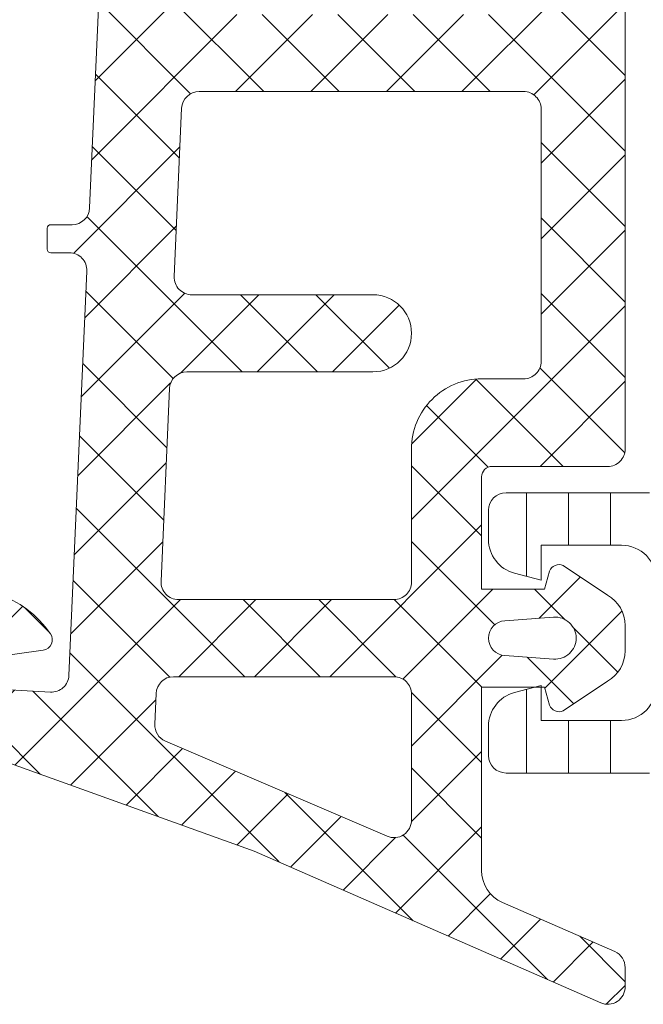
# Model space of a CAD drawing. Header units: millimetres. Extents: x 144573 to 336993, y 74252 to 247042.
# Tile 371 of 656: x 204577 to 204595, y 174638 to 174666. Entities that reach past the tile are written whole.
import ezdxf

# ---------------------------------------------------------------- set-up
doc = ezdxf.new("R2010")
doc.units = ezdxf.units.MM
doc.layers.add('FASÁDA DETAILNÍ', color=255, linetype='Continuous', lineweight=0)
doc.layers.add('NOVA', color=255, linetype='Continuous', lineweight=0)
pattern_1 = [(135, (0, 0), (-1.077630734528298, -1.077630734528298), []), (225, (0, 0), (1.077630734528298, -1.077630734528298), [])]

# ---------------------------------------------------------------- blocks, each defined once
blk = doc.blocks.new('A$C69D17D4D')
at = {"layer": 'FASÁDA DETAILNÍ'}
h = blk.add_hatch(dxfattribs=at)
h.set_pattern_fill('LINIE', color=256, scale=1.2, angle=90, style=0)
h.set_pattern_definition([(90, (-18530.20650389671, 1268.05732668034), (-1.2, 7.347638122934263e-17), [])])
edge = h.paths.add_edge_path()
edge.add_arc((-18548.18027634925, 1271.592023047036), 0.2999999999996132, 359.9979247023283, 449.9979247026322)
edge.add_line((-18548.18026548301, 1271.89202304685), (-18548.99059681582, 1271.892051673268))
edge.add_arc((-18548.99058138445, 1272.392048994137), 0.4999973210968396, 179.9976177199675, 269.99823168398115, ccw=False)
edge.add_line((-18549.4905787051, 1272.392069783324), (-18549.49189925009, 1273.233142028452))
edge.add_arc((-18549.69189925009, 1273.233142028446), 0.2000000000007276, 6.513775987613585e-11, 90)
edge.add_line((-18549.69189925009, 1273.433142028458), (-18553.79189925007, 1273.433142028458))
edge.add_arc((-18553.79189925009, 1273.933142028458), 0.5, 180, 270, ccw=False)
edge.add_line((-18554.29189925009, 1273.933142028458), (-18554.29189925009, 1274.763891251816))
edge.add_arc((-18553.29189925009, 1274.763891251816), 1, 105.0000000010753, 179.9999999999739, ccw=False)
edge.add_line((-18553.55071829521, 1275.7298170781), (-18552.79189925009, 1275.933142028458))
edge.add_line((-18552.79189925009, 1275.933142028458), (-18552.79189925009, 1274.933142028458))
edge.add_line((-18552.79189925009, 1274.933142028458), (-18550.4918992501, 1274.933142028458))
edge.add_arc((-18550.49360849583, 1275.937268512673), 1.004127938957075, 270.0975300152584, 359.7659122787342)
edge.add_line((-18549.48948893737, 1275.933166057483), (-18549.48948893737, 1278.933044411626))
edge.add_arc((-18550.49360828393, 1278.929016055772), 1.004127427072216, 0.2298596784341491, 89.9024820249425)
edge.add_line((-18550.4918992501, 1279.933142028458), (-18552.79189925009, 1279.933142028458))
edge.add_line((-18552.79189925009, 1279.933142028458), (-18552.79189925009, 1278.933142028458))
edge.add_line((-18552.79189925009, 1278.933142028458), (-18553.55071829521, 1279.136466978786))
edge.add_arc((-18553.29189925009, 1280.102392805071), 1.000000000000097, 180, 254.999999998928, ccw=False)
edge.add_line((-18554.29189925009, 1280.102392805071), (-18554.29189925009, 1280.933142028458))
edge.add_arc((-18553.79189925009, 1280.933142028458), 0.5, 90, 180, ccw=False)
edge.add_line((-18553.79189925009, 1281.433142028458), (-18549.69189925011, 1281.433142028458))
edge.add_arc((-18549.693627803, 1281.637315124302), 0.2041804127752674, 270.4850610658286, 358.8441310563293)
edge.add_line((-18549.48948893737, 1281.633196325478), (-18549.48946601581, 1307.47456313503))
edge.add_arc((-18548.98946869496, 1307.474547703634), 0.4999973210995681, 89.99761772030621, 179.9982316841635, ccw=False)
edge.add_line((-18548.98944790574, 1307.974545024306), (-18548.17911657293, 1307.974516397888))
edge.add_arc((-18548.17910570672, 1308.27451639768), 0.3000000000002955, 269.9979247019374, 359.9979247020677)
edge.add_line((-18547.8791057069, 1308.274505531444), (-18547.87935072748, 1310.67450392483))
edge.add_arc((-18547.37935475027, 1310.674488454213), 0.4999959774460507, 89.99762222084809, 179.9982271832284, ccw=False)
edge.add_line((-18547.3793340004, 1311.17448443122), (-18543.9027925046, 1311.174357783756))
edge.add_arc((-18544.0451390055, 1310.184544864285), 0.9999960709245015, -32.72909139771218, 81.81631665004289, ccw=False)
edge.add_line((-18543.20390593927, 1309.643879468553), (-18544.52245836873, 1307.360270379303))
edge.add_arc((-18544.08945470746, 1307.110254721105), 0.4999999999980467, 149.9979281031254, 179.9978647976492)
edge.add_line((-18544.58945470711, 1307.11027335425), (-18544.59054101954, 1272.756004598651))
edge.add_arc((-18544.09054101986, 1272.755987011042), 0.500000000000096, 179.9979846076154, 209.9979213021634)
edge.add_line((-18544.5235627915, 1272.506002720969), (-18543.20517579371, 1270.222298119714))
edge.add_arc((-18544.04644802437, 1269.681693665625), 0.9999960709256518, -81.82046724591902, 32.72494080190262, ccw=False)
edge.add_line((-18543.90417322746, 1268.691870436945), (-18547.38071472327, 1268.69199708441))
edge.add_arc((-18547.38069925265, 1269.191993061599), 0.4999959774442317, 179.99762222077, 269.9982271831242, ccw=False)
edge.add_line((-18547.88069522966, 1269.192013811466), (-18547.88027634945, 1271.592012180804))
edge = h.paths.add_edge_path(flags=16)
edge.add_line((-18547.69000074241, 1295.783135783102), (-18546.3900066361, 1295.783135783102))
edge.add_arc((-18546.39000299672, 1296.283132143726), 0.4999963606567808, 269.9995829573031, 360.0004170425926)
edge.add_line((-18545.89000663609, 1296.283135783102), (-18545.89000663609, 1305.133129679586))
edge.add_arc((-18546.39000299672, 1305.133133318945), 0.499996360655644, 359.9995829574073, 450.0004170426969)
edge.add_line((-18546.39000663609, 1305.633129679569), (-18547.69000074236, 1305.633129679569))
edge.add_arc((-18547.69001731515, 1305.133129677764), 0.5000000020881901, 89.99810089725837, 179.9999997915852)
edge.add_line((-18548.19001731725, 1305.133129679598), (-18548.19001731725, 1296.283135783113))
edge.add_arc((-18547.69001731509, 1296.283135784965), 0.5000000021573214, 180.0000002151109, 270.0018990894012)
edge = h.paths.add_edge_path(flags=16)
edge.add_arc((-18547.69001731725, 1285.583129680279), 0.5, 179.9999999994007, 270)
edge.add_line((-18547.69001731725, 1285.083129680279), (-18546.39000663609, 1285.083129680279))
edge.add_arc((-18546.39000663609, 1285.583129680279), 0.5, 270, 360.0000000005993)
edge.add_line((-18545.89000663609, 1285.583129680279), (-18545.89000663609, 1294.283135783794))
edge.add_arc((-18546.39000663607, 1294.2831357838), 0.499999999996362, 5.732122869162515e-10, 89.99999999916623)
edge.add_line((-18546.39000663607, 1294.7831357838), (-18547.69001731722, 1294.7831357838))
edge.add_arc((-18547.69001731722, 1294.2831357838), 0.5000000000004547, 89.99999999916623, 179.9999999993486)
edge.add_line((-18548.19001731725, 1294.2831357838), (-18548.19001731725, 1285.583129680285))
edge = h.paths.add_edge_path(flags=16)
edge.add_arc((-18546.39000299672, 1283.583133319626), 0.499996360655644, 359.9995829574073, 450.0004170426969)
edge.add_line((-18546.39000663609, 1284.083129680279), (-18547.69000074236, 1284.083129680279))
edge.add_arc((-18547.69001731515, 1283.583129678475), 0.5000000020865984, 89.99810089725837, 179.9999997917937)
edge.add_line((-18548.19001731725, 1283.583129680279), (-18548.19001731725, 1274.733120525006))
edge.add_arc((-18547.69003257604, 1274.733120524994), 0.4999847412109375, 179.9999999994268, 270)
edge.add_line((-18547.69003257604, 1274.233135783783), (-18546.39002189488, 1274.233135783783))
edge.add_arc((-18546.39002189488, 1274.733151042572), 0.5000152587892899, 270, 360.0000000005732)
edge.add_line((-18545.89000663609, 1274.733151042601), (-18545.89000663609, 1283.583129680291))
h = blk.add_hatch(dxfattribs=at)
h.set_pattern_fill('ANSI37', color=256, scale=0.48, angle=90, style=0)
h.set_pattern_definition(pattern_1)
edge = h.paths.add_edge_path(flags=16)
edge.add_line((-18553.82517201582, 1277.780662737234), (-18552.43231801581, 1277.880406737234))
edge.add_arc((-18552.38946052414, 1277.281939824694), 0.5999995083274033, -8.352187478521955e-06, 94.09608051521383, ccw=False)
edge.add_arc((-18552.38946052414, 1277.28193964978), 0.5999995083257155, -94.09608051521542, 8.352187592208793e-06, ccw=False)
edge.add_line((-18552.43231801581, 1276.683472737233), (-18553.82517201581, 1276.783216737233))
edge.add_arc((-18553.78945753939, 1277.281939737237), 0.500000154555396, 94.09606439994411, 265.90393560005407, ccw=False)
edge = h.paths.add_edge_path(flags=16)
edge.add_arc((-18556.98946564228, 1275.681943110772), 0.49999962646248, -4.28042947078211e-05, 90.00004280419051, ccw=False)
edge.add_line((-18556.48946601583, 1275.681942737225), (-18556.48946601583, 1272.088257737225))
edge.add_arc((-18556.98946634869, 1272.088257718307), 0.5000003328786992, -113.21802660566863, 2.167131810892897e-06, ccw=False)
edge.add_line((-18557.18658201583, 1271.62875173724), (-18563.51768401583, 1274.34462973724))
edge.add_arc((-18563.32056809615, 1274.804135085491), 0.4999998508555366, 177.4998893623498, 246.78191820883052, ccw=False)
edge.add_line((-18563.82009201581, 1274.825945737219), (-18563.78176601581, 1275.703752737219))
edge.add_arc((-18563.28224240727, 1275.68194324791), 0.4999994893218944, 89.99995514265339, 177.500020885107, ccw=False)
edge.add_line((-18563.28224201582, 1276.181942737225), (-18556.98946601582, 1276.181942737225))
edge = h.paths.add_edge_path(flags=16)
edge.add_line((-18562.39762801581, 1301.235861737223), (-18553.50077501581, 1305.384531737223))
edge.add_arc((-18553.28946587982, 1304.931377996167), 0.4999998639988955, -2.9671925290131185e-05, 115.00000791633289, ccw=False)
edge.add_line((-18552.78946601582, 1304.93137773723), (-18552.78946601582, 1295.58194273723))
edge.add_arc((-18553.28946564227, 1295.5819423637), 0.4999996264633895, -90.00004280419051, 4.28042947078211e-05, ccw=False)
edge.add_line((-18553.28946601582, 1295.081942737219), (-18562.41338901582, 1295.081942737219))
edge.add_arc((-18562.41338884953, 1295.581942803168), 0.5000000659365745, 177.4999727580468, 269.9999809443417, ccw=False)
edge.add_line((-18562.91291301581, 1295.603752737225), (-18562.68584301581, 1300.804516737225))
edge.add_arc((-18562.18631761, 1300.782707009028), 0.5000012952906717, 115.0000919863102, 177.5000025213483, ccw=False)
edge = h.paths.add_edge_path(flags=16)
edge.add_arc((-18553.28946564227, 1292.381943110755), 0.49999962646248, -4.28042947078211e-05, 90.00004280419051, ccw=False)
edge.add_line((-18552.78946601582, 1292.381942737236), (-18552.78946601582, 1285.181942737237))
edge.add_arc((-18553.28946564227, 1285.181942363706), 0.4999996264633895, -90.00004280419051, 4.28042947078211e-05, ccw=False)
edge.add_line((-18553.28946601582, 1284.681942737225), (-18554.48946601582, 1284.681942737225))
edge.add_arc((-18554.48946750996, 1282.681944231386), 1.999998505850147, 89.99995719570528, 180.0000428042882)
edge.add_line((-18556.48946601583, 1282.681942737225), (-18556.48946601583, 1278.881942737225))
edge.add_arc((-18556.98946564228, 1278.881942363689), 0.4999996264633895, -90.00004280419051, 4.28042947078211e-05, ccw=False)
edge.add_line((-18556.98946601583, 1278.381942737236), (-18563.14252701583, 1278.381942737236))
edge.add_arc((-18563.14252684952, 1278.881942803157), 0.5000000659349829, 177.4999727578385, 269.9999809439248, ccw=False)
edge.add_line((-18563.64205101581, 1278.903752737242), (-18563.40191601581, 1284.403752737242))
edge.add_arc((-18562.90239240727, 1284.381943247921), 0.499999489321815, 89.99995514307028, 177.5000208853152, ccw=False)
edge.add_line((-18562.90239201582, 1284.881942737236), (-18557.58946601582, 1284.881942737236))
edge.add_arc((-18557.58946601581, 1285.981942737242), 1.099999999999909, 270, 450)
edge.add_line((-18557.58946601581, 1287.081942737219), (-18562.76267701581, 1287.081942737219))
edge.add_arc((-18562.76267684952, 1287.581942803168), 0.5000000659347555, 177.4999727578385, 269.9999809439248, ccw=False)
edge.add_line((-18563.26220101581, 1287.603752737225), (-18563.05262801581, 1292.403752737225))
edge.add_arc((-18562.55310440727, 1292.381943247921), 0.499999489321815, 89.99995514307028, 177.5000208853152, ccw=False)
edge.add_line((-18562.55310401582, 1292.881942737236), (-18553.28946601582, 1292.881942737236))
edge = h.paths.add_edge_path()
edge.add_line((-18554.67592301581, 1307.594995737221), (-18563.4637890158, 1303.497146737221))
edge.add_ellipse((-18562.19593152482, 1300.778221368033), major_axis=(-3.000002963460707, 0), ratio=1, start_angle=295.0000306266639, end_angle=357.4999411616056)
edge.add_line((-18565.19307901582, 1300.909082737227), (-18565.22141301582, 1300.260132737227))
edge.add_ellipse((-18565.72093662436, 1300.281942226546), major_axis=(-0.4999994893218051, 0), ratio=1, start_angle=89.99995514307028, end_angle=177.5000208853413, ccw=False)
edge.add_line((-18565.72093701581, 1299.781942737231), (-18566.68946601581, 1299.781942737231))
edge.add_ellipse((-18566.68946609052, 1299.681942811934), major_axis=(-0.09999992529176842, 0), ratio=1, start_angle=-90.00004280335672, end_angle=4.280465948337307e-05)
edge.add_line((-18566.78946601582, 1299.681942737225), (-18566.78946601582, 1299.081942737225))
edge.add_ellipse((-18566.68946609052, 1299.081942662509), major_axis=(-0.09999992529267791, 0), ratio=1, start_angle=-4.280465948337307e-05, end_angle=90.00004280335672)
edge.add_line((-18566.68946601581, 1298.981942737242), (-18565.78642801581, 1298.981942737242))
edge.add_ellipse((-18565.78642818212, 1298.481942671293), major_axis=(-0.5000000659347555, 0), ratio=1, start_angle=177.4999727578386, end_angle=269.9999809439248, ccw=False)
edge.add_line((-18565.28690401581, 1298.460132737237), (-18565.68074201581, 1289.559838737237))
edge.add_ellipse((-18566.18025329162, 1289.58194284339), major_axis=(-0.5000001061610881, 0), ratio=1, start_angle=89.99991701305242, end_angle=177.4662307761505, ccw=False)
edge.add_line((-18566.18025401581, 1289.081942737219), (-18566.78946601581, 1289.081942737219))
edge.add_ellipse((-18566.78946609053, 1288.981942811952), major_axis=(-0.09999992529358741, 0), ratio=1, start_angle=-90.00004280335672, end_angle=4.280361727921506e-05)
edge.add_line((-18566.88946601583, 1288.981942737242), (-18566.88946601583, 1288.381942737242))
edge.add_ellipse((-18566.78946609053, 1288.381942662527), major_axis=(-0.09999992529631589, 0), ratio=1, start_angle=-4.280361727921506e-05, end_angle=90.00004280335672)
edge.add_line((-18566.78946601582, 1288.281942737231), (-18566.25990401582, 1288.281942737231))
edge.add_ellipse((-18566.2599037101, 1287.781942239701), major_axis=(-0.5000004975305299, 0), ratio=1, start_angle=177.4663020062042, end_angle=270.00003503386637, ccw=False)
edge.add_line((-18565.76039201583, 1287.759838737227), (-18566.27104801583, 1276.219613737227))
edge.add_ellipse((-18566.77057261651, 1276.241423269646), major_axis=(-0.5000004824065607, 0), ratio=1, start_angle=86.78294269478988, end_angle=177.5000209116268, ccw=False)
edge.add_line((-18566.79863201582, 1275.742210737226), (-18571.93237501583, 1276.030773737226))
edge.add_ellipse((-18571.81681959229, 1276.44119173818), major_axis=(-0.426375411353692, 0), ratio=1, start_angle=-69.24102762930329, end_angle=74.27514552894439, ccw=False)
edge.add_line((-18571.96794301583, 1276.839886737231), (-18571.73534001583, 1276.838646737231))
edge.add_line((-18571.73534001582, 1276.838646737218), (-18569.85276101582, 1276.540508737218))
edge.add_line((-18569.85276101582, 1276.540508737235), (-18567.00347601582, 1276.940934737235))
edge.add_ellipse((-18567.0452266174, 1277.238015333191), major_axis=(-0.2999999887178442, 0), ratio=1, start_angle=97.99974404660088, end_angle=214.5977463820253)
edge.add_ellipse((-18569.26779770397, 1275.704901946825), major_axis=(-3.000047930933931, 0), ratio=1, start_angle=214.5976412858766, end_angle=288.0084245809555)
edge.add_line((-18570.19528301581, 1278.557980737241), (-18572.45017401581, 1277.924404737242))
edge.add_ellipse((-18572.28924447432, 1277.149192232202), major_axis=(-0.7917403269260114, 0), ratio=1, start_angle=281.7276897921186, end_angle=353.2016537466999)
edge.add_line((-18573.07541801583, 1277.242914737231), (-18573.07663901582, 1276.184704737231))
edge.add_ellipse((-18571.89755279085, 1276.313828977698), major_axis=(-1.186135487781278, 0), ratio=1, start_angle=6.249678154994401, end_angle=71.34442355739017)
edge.add_line((-18572.27697201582, 1275.190014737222), (-18569.03563201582, 1274.095681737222))
edge.add_line((-18569.03563201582, 1274.095681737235), (-18560.98583701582, 1271.205903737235))
edge.add_line((-18560.98583701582, 1271.205903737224), (-18551.08796001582, 1266.873094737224))
edge.add_ellipse((-18550.88968994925, 1267.332103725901), major_axis=(-0.5000002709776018, 0), ratio=1, start_angle=66.63795051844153, end_angle=179.9334236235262)
edge.add_line((-18550.38969001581, 1267.331522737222), (-18550.38905501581, 1267.878223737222))
edge.add_ellipse((-18550.88905512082, 1267.878804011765), major_axis=(-0.5000004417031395, 0), ratio=1, start_angle=179.9335054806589, end_angle=246.0791754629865)
edge.add_line((-18550.68631801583, 1268.335857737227), (-18553.89032101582, 1269.737613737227))
edge.add_ellipse((-18553.48946667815, 1270.653754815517), major_axis=(-0.9999993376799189, 0), ratio=1, start_angle=-5.281035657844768e-05, end_angle=66.36838527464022, ccw=False)
edge.add_line((-18554.48946601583, 1270.653755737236), (-18554.48946601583, 1275.881697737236))
edge.add_line((-18554.48946601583, 1275.881697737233), (-18552.68998701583, 1275.881706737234))
edge.add_line((-18552.68998701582, 1275.881706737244), (-18552.55204501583, 1275.366905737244))
edge.add_ellipse((-18552.27489099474, 1275.48167099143), major_axis=(-0.2999756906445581, 0), ratio=1, start_angle=22.49370026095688, end_angle=112.503566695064)
edge.add_line((-18552.16007801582, 1275.204536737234), (-18550.88995101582, 1276.053703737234))
edge.add_ellipse((-18551.38967178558, 1276.919567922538), major_axis=(-0.9997207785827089, 0), ratio=1, start_angle=119.9907606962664, end_angle=180.0076118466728)
edge.add_line((-18550.38995101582, 1276.919700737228), (-18550.38998201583, 1277.644061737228))
edge.add_ellipse((-18551.38971984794, 1277.643853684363), major_axis=(-0.9997378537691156, 0), ratio=1, start_angle=180.0119236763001, end_angle=240.0086750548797)
edge.add_line((-18550.88998201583, 1278.509727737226), (-18552.16007801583, 1279.358894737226))
edge.add_ellipse((-18552.27488990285, 1279.081747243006), major_axis=(-0.2999875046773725, 0), ratio=1, start_angle=247.4975938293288, end_angle=337.501396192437)
edge.add_line((-18552.55204501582, 1279.196540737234), (-18552.69001701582, 1278.681724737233))
edge.add_line((-18552.69001701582, 1278.681724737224), (-18554.48946601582, 1278.681716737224))
edge.add_line((-18554.48946601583, 1278.681716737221), (-18554.48946601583, 1281.881943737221))
edge.add_ellipse((-18554.18946623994, 1281.881943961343), major_axis=(-0.2999997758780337, 0), ratio=1, start_angle=-90.00004280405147, end_angle=4.280431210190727e-05, ccw=False)
edge.add_line((-18554.18946601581, 1282.181943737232), (-18550.88947001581, 1282.181943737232))
edge.add_ellipse((-18550.88946964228, 1282.681943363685), major_axis=(-0.49999962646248, 0), ratio=1, start_angle=89.99995719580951, end_angle=180.0000428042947)
edge.add_line((-18550.38947001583, 1282.681943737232), (-18550.38947001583, 1309.579565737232))
edge.add_line((-18550.38947001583, 1309.579565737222), (-18551.93986201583, 1310.474683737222))
edge.add_ellipse((-18552.18986210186, 1310.041671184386), major_axis=(-0.4999999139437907, 0), ratio=1, start_angle=239.9999829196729, end_angle=359.9999366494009)
edge.add_line((-18552.68986201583, 1310.041671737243), (-18554.38723301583, 1310.041671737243))
edge.add_line((-18554.38723301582, 1310.041671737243), (-18554.38723301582, 1308.048149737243))
edge.add_ellipse((-18554.88723327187, 1308.048149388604), major_axis=(-0.500000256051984, 0), ratio=1, start_angle=115.0001285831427, end_angle=180.0000399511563, ccw=False)
h = blk.add_hatch(dxfattribs=at)
h.set_pattern_fill('ANSI37', color=256, scale=0.48, angle=90, style=0)
h.set_pattern_definition(pattern_1)
edge = h.paths.add_edge_path(flags=16)
edge.add_line((-18553.82517183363, 1277.780662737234), (-18552.43231783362, 1277.880406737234))
edge.add_arc((-18552.38946034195, 1277.281939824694), 0.5999995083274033, -8.352187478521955e-06, 94.09608051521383, ccw=False)
edge.add_arc((-18552.38946034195, 1277.28193964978), 0.5999995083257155, -94.09608051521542, 8.352187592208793e-06, ccw=False)
edge.add_line((-18552.43231783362, 1276.683472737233), (-18553.82517183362, 1276.783216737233))
edge.add_arc((-18553.7894573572, 1277.281939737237), 0.500000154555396, 94.09606439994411, 265.90393560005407, ccw=False)
edge = h.paths.add_edge_path(flags=16)
edge.add_arc((-18556.98946546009, 1275.681943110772), 0.49999962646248, -4.28042947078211e-05, 90.00004280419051, ccw=False)
edge.add_line((-18556.48946583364, 1275.681942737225), (-18556.48946583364, 1272.088257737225))
edge.add_arc((-18556.9894661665, 1272.088257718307), 0.5000003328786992, -113.21802660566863, 2.167131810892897e-06, ccw=False)
edge.add_line((-18557.18658183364, 1271.62875173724), (-18563.51768383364, 1274.34462973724))
edge.add_arc((-18563.32056791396, 1274.804135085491), 0.4999998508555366, 177.4998893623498, 246.78191820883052, ccw=False)
edge.add_line((-18563.82009183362, 1274.825945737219), (-18563.78176583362, 1275.703752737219))
edge.add_arc((-18563.28224222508, 1275.68194324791), 0.4999994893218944, 89.99995514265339, 177.500020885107, ccw=False)
edge.add_line((-18563.28224183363, 1276.181942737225), (-18556.98946583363, 1276.181942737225))
edge = h.paths.add_edge_path(flags=16)
edge.add_line((-18562.39762783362, 1301.235861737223), (-18553.50077483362, 1305.384531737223))
edge.add_arc((-18553.28946569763, 1304.931377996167), 0.4999998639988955, -2.9671925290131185e-05, 115.00000791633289, ccw=False)
edge.add_line((-18552.78946583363, 1304.93137773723), (-18552.78946583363, 1295.58194273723))
edge.add_arc((-18553.28946546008, 1295.5819423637), 0.4999996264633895, -90.00004280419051, 4.28042947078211e-05, ccw=False)
edge.add_line((-18553.28946583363, 1295.081942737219), (-18562.41338883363, 1295.081942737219))
edge.add_arc((-18562.41338866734, 1295.581942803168), 0.5000000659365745, 177.4999727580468, 269.9999809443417, ccw=False)
edge.add_line((-18562.91291283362, 1295.603752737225), (-18562.68584283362, 1300.804516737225))
edge.add_arc((-18562.18631742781, 1300.782707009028), 0.5000012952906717, 115.0000919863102, 177.5000025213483, ccw=False)
edge = h.paths.add_edge_path(flags=16)
edge.add_arc((-18553.28946546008, 1292.381943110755), 0.49999962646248, -4.28042947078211e-05, 90.00004280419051, ccw=False)
edge.add_line((-18552.78946583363, 1292.381942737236), (-18552.78946583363, 1285.181942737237))
edge.add_arc((-18553.28946546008, 1285.181942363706), 0.4999996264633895, -90.00004280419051, 4.28042947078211e-05, ccw=False)
edge.add_line((-18553.28946583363, 1284.681942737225), (-18554.48946583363, 1284.681942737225))
edge.add_arc((-18554.48946732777, 1282.681944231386), 1.999998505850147, 89.99995719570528, 180.0000428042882)
edge.add_line((-18556.48946583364, 1282.681942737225), (-18556.48946583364, 1278.881942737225))
edge.add_arc((-18556.98946546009, 1278.881942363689), 0.4999996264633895, -90.00004280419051, 4.28042947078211e-05, ccw=False)
edge.add_line((-18556.98946583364, 1278.381942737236), (-18563.14252683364, 1278.381942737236))
edge.add_arc((-18563.14252666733, 1278.881942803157), 0.5000000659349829, 177.4999727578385, 269.9999809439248, ccw=False)
edge.add_line((-18563.64205083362, 1278.903752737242), (-18563.40191583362, 1284.403752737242))
edge.add_arc((-18562.90239222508, 1284.381943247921), 0.499999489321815, 89.99995514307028, 177.5000208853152, ccw=False)
edge.add_line((-18562.90239183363, 1284.881942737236), (-18557.58946583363, 1284.881942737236))
edge.add_arc((-18557.58946583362, 1285.981942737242), 1.099999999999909, 270, 450)
edge.add_line((-18557.58946583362, 1287.081942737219), (-18562.76267683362, 1287.081942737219))
edge.add_arc((-18562.76267666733, 1287.581942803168), 0.5000000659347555, 177.4999727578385, 269.9999809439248, ccw=False)
edge.add_line((-18563.26220083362, 1287.603752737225), (-18563.05262783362, 1292.403752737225))
edge.add_arc((-18562.55310422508, 1292.381943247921), 0.499999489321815, 89.99995514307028, 177.5000208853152, ccw=False)
edge.add_line((-18562.55310383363, 1292.881942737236), (-18553.28946583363, 1292.881942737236))
edge = h.paths.add_edge_path()
edge.add_line((-18554.67592283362, 1307.594995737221), (-18563.46378883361, 1303.497146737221))
edge.add_ellipse((-18562.19593134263, 1300.778221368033), major_axis=(-3.000002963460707, 0), ratio=1, start_angle=295.0000306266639, end_angle=357.4999411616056)
edge.add_line((-18565.19307883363, 1300.909082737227), (-18565.22141283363, 1300.260132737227))
edge.add_ellipse((-18565.72093644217, 1300.281942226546), major_axis=(-0.4999994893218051, 0), ratio=1, start_angle=89.99995514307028, end_angle=177.5000208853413, ccw=False)
edge.add_line((-18565.72093683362, 1299.781942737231), (-18566.68946583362, 1299.781942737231))
edge.add_ellipse((-18566.68946590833, 1299.681942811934), major_axis=(-0.09999992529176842, 0), ratio=1, start_angle=-90.00004280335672, end_angle=4.280465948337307e-05)
edge.add_line((-18566.78946583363, 1299.681942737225), (-18566.78946583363, 1299.081942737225))
edge.add_ellipse((-18566.68946590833, 1299.081942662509), major_axis=(-0.09999992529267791, 0), ratio=1, start_angle=-4.280465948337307e-05, end_angle=90.00004280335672)
edge.add_line((-18566.68946583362, 1298.981942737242), (-18565.78642783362, 1298.981942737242))
edge.add_ellipse((-18565.78642799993, 1298.481942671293), major_axis=(-0.5000000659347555, 0), ratio=1, start_angle=177.4999727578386, end_angle=269.9999809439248, ccw=False)
edge.add_line((-18565.28690383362, 1298.460132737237), (-18565.68074183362, 1289.559838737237))
edge.add_ellipse((-18566.18025310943, 1289.58194284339), major_axis=(-0.5000001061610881, 0), ratio=1, start_angle=89.99991701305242, end_angle=177.4662307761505, ccw=False)
edge.add_line((-18566.18025383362, 1289.081942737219), (-18566.78946583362, 1289.081942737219))
edge.add_ellipse((-18566.78946590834, 1288.981942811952), major_axis=(-0.09999992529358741, 0), ratio=1, start_angle=-90.00004280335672, end_angle=4.280361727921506e-05)
edge.add_line((-18566.88946583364, 1288.981942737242), (-18566.88946583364, 1288.381942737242))
edge.add_ellipse((-18566.78946590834, 1288.381942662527), major_axis=(-0.09999992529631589, 0), ratio=1, start_angle=-4.280361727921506e-05, end_angle=90.00004280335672)
edge.add_line((-18566.78946583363, 1288.281942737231), (-18566.25990383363, 1288.281942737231))
edge.add_ellipse((-18566.25990352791, 1287.781942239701), major_axis=(-0.5000004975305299, 0), ratio=1, start_angle=177.4663020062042, end_angle=270.00003503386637, ccw=False)
edge.add_line((-18565.76039183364, 1287.759838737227), (-18566.27104783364, 1276.219613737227))
edge.add_ellipse((-18566.77057243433, 1276.241423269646), major_axis=(-0.5000004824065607, 0), ratio=1, start_angle=86.78294269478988, end_angle=177.5000209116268, ccw=False)
edge.add_line((-18566.79863183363, 1275.742210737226), (-18571.93237483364, 1276.030773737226))
edge.add_ellipse((-18571.8168194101, 1276.44119173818), major_axis=(-0.426375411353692, 0), ratio=1, start_angle=-69.24102762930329, end_angle=74.27514552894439, ccw=False)
edge.add_line((-18571.96794283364, 1276.839886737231), (-18571.73533983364, 1276.838646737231))
edge.add_line((-18571.73533983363, 1276.838646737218), (-18569.85276083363, 1276.540508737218))
edge.add_line((-18569.85276083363, 1276.540508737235), (-18567.00347583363, 1276.940934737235))
edge.add_ellipse((-18567.04522643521, 1277.238015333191), major_axis=(-0.2999999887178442, 0), ratio=1, start_angle=97.99974404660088, end_angle=214.5977463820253)
edge.add_ellipse((-18569.26779752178, 1275.704901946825), major_axis=(-3.000047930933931, 0), ratio=1, start_angle=214.5976412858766, end_angle=288.0084245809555)
edge.add_line((-18570.19528283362, 1278.557980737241), (-18572.45017383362, 1277.924404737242))
edge.add_ellipse((-18572.28924429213, 1277.149192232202), major_axis=(-0.7917403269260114, 0), ratio=1, start_angle=281.7276897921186, end_angle=353.2016537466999)
edge.add_line((-18573.07541783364, 1277.242914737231), (-18573.07663883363, 1276.184704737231))
edge.add_ellipse((-18571.89755260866, 1276.313828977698), major_axis=(-1.186135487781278, 0), ratio=1, start_angle=6.249678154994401, end_angle=71.34442355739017)
edge.add_line((-18572.27697183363, 1275.190014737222), (-18569.03563183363, 1274.095681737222))
edge.add_line((-18569.03563183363, 1274.095681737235), (-18560.98583683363, 1271.205903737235))
edge.add_line((-18560.98583683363, 1271.205903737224), (-18551.08795983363, 1266.873094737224))
edge.add_ellipse((-18550.88968976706, 1267.332103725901), major_axis=(-0.5000002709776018, 0), ratio=1, start_angle=66.63795051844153, end_angle=179.9334236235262)
edge.add_line((-18550.38968983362, 1267.331522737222), (-18550.38905483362, 1267.878223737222))
edge.add_ellipse((-18550.88905493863, 1267.878804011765), major_axis=(-0.5000004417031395, 0), ratio=1, start_angle=179.9335054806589, end_angle=246.0791754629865)
edge.add_line((-18550.68631783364, 1268.335857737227), (-18553.89032083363, 1269.737613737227))
edge.add_ellipse((-18553.48946649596, 1270.653754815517), major_axis=(-0.9999993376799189, 0), ratio=1, start_angle=-5.281035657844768e-05, end_angle=66.36838527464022, ccw=False)
edge.add_line((-18554.48946583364, 1270.653755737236), (-18554.48946583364, 1275.881697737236))
edge.add_line((-18554.48946583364, 1275.881697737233), (-18552.68998683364, 1275.881706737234))
edge.add_line((-18552.68998683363, 1275.881706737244), (-18552.55204483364, 1275.366905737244))
edge.add_ellipse((-18552.27489081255, 1275.48167099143), major_axis=(-0.2999756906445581, 0), ratio=1, start_angle=22.49370026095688, end_angle=112.503566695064)
edge.add_line((-18552.16007783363, 1275.204536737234), (-18550.88995083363, 1276.053703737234))
edge.add_ellipse((-18551.38967160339, 1276.919567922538), major_axis=(-0.9997207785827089, 0), ratio=1, start_angle=119.9907606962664, end_angle=180.0076118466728)
edge.add_line((-18550.38995083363, 1276.919700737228), (-18550.38998183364, 1277.644061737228))
edge.add_ellipse((-18551.38971966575, 1277.643853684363), major_axis=(-0.9997378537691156, 0), ratio=1, start_angle=180.0119236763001, end_angle=240.0086750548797)
edge.add_line((-18550.88998183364, 1278.509727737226), (-18552.16007783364, 1279.358894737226))
edge.add_ellipse((-18552.27488972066, 1279.081747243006), major_axis=(-0.2999875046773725, 0), ratio=1, start_angle=247.4975938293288, end_angle=337.501396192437)
edge.add_line((-18552.55204483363, 1279.196540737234), (-18552.69001683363, 1278.681724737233))
edge.add_line((-18552.69001683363, 1278.681724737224), (-18554.48946583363, 1278.681716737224))
edge.add_line((-18554.48946583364, 1278.681716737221), (-18554.48946583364, 1281.881943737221))
edge.add_ellipse((-18554.18946605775, 1281.881943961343), major_axis=(-0.2999997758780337, 0), ratio=1, start_angle=-90.00004280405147, end_angle=4.280431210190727e-05, ccw=False)
edge.add_line((-18554.18946583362, 1282.181943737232), (-18550.88946983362, 1282.181943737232))
edge.add_ellipse((-18550.88946946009, 1282.681943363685), major_axis=(-0.49999962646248, 0), ratio=1, start_angle=89.99995719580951, end_angle=180.0000428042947)
edge.add_line((-18550.38946983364, 1282.681943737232), (-18550.38946983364, 1309.579565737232))
edge.add_line((-18550.38946983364, 1309.579565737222), (-18551.93986183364, 1310.474683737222))
edge.add_ellipse((-18552.18986191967, 1310.041671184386), major_axis=(-0.4999999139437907, 0), ratio=1, start_angle=239.9999829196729, end_angle=359.9999366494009)
edge.add_line((-18552.68986183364, 1310.041671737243), (-18554.38723283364, 1310.041671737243))
edge.add_line((-18554.38723283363, 1310.041671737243), (-18554.38723283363, 1308.048149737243))
edge.add_ellipse((-18554.88723308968, 1308.048149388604), major_axis=(-0.500000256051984, 0), ratio=1, start_angle=115.0001285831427, end_angle=180.0000399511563, ccw=False)
for points in [[(-18549.69189925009, 1273.433142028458), (-18553.79189925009, 1273.433142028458, -0.414213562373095), (-18554.29189925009, 1273.933142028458), (-18554.29189925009, 1274.763891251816, -0.3394542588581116), (-18553.55071829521, 1275.7298170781), (-18552.79189925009, 1275.933142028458), (-18552.79189925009, 1274.933142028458), (-18550.4918992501, 1274.933142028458, 0.4125193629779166), (-18549.48948893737, 1275.933166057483)], [(-18549.48948893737, 1278.93304441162, 0.4125410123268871), (-18550.4918992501, 1279.933142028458), (-18552.79189925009, 1279.933142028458), (-18552.79189925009, 1278.933142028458), (-18553.55071829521, 1279.136466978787, -0.3394542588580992), (-18554.29189925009, 1280.102392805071), (-18554.29189925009, 1280.933142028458, -0.414213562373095), (-18553.79189925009, 1281.433142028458), (-18549.69189925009, 1281.433142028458, 0.4058498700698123)]]:
    blk.add_lwpolyline(points, format="xyb", dxfattribs=at)
at = {"layer": 'FASÁDA DETAILNÍ', "extrusion": (0, 0, -1)}
for points in [[(18565.28690401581, 1298.460132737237), (18565.68074201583, 1289.559838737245), (18565.68074201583, 1289.559838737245, 0.40132), (18566.18025401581, 1289.081942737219), (18566.78946601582, 1289.081942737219), (18566.78946601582, 1289.081942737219, -0.414214), (18566.88946601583, 1288.981942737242), (18566.88946601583, 1288.381942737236), (18566.88946601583, 1288.381942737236, -0.414214), (18566.78946601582, 1288.281942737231), (18566.25990401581, 1288.281942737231), (18566.25990401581, 1288.281942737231, 0.427226), (18565.76039201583, 1287.759838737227), (18566.27104801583, 1276.219613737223), (18566.27104801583, 1276.219613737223, 0.417884), (18566.79863201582, 1275.742210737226), (18571.93237501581, 1276.030773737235)], [(18569.85276101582, 1276.540508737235), (18567.00347601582, 1276.940934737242), (18567.00347601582, 1276.940934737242, -0.557725), (18566.79827901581, 1277.408358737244, -0.331739), (18570.19528301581, 1278.557980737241)], [(18569.03563201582, 1274.095681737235), (18560.98583701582, 1271.205903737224), (18551.08796001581, 1266.873094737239), (18551.08796001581, 1266.873094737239, -0.538982), (18550.38969001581, 1267.331522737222), (18550.38905501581, 1267.878223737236), (18550.38905501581, 1267.878223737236, -0.296905), (18550.68631801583, 1268.335857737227), (18553.89032101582, 1269.737613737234), (18553.89032101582, 1269.737613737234, 0.297963), (18554.48946601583, 1270.653755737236), (18554.48946601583, 1275.881697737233), (18552.68998701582, 1275.881706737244), (18552.55204501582, 1275.366905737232), (18552.55204501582, 1275.366905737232, -0.414264), (18552.16007801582, 1275.204536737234), (18550.88995101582, 1276.053703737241), (18550.88995101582, 1276.053703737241, -0.268028), (18550.38995101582, 1276.919700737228), (18550.38998201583, 1277.644061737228), (18550.38998201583, 1277.644061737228, -0.267934), (18550.88998201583, 1278.509727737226), (18552.16007801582, 1279.358894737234), (18552.16007801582, 1279.358894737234, -0.414233), (18552.55204501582, 1279.196540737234), (18552.69001701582, 1278.681724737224), (18554.48946601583, 1278.681716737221), (18554.48946601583, 1281.881943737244), (18554.48946601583, 1281.881943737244, 0.414214), (18554.18946601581, 1282.181943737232), (18550.88947001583, 1282.181943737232), (18550.88947001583, 1282.181943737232, -0.414214), (18550.38947001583, 1282.681943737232), (18550.38947001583, 1309.579565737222)], [(18565.28690383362, 1298.460132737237), (18565.68074183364, 1289.559838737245), (18565.68074183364, 1289.559838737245, 0.40132), (18566.18025383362, 1289.081942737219), (18566.78946583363, 1289.081942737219), (18566.78946583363, 1289.081942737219, -0.414214), (18566.88946583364, 1288.981942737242), (18566.88946583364, 1288.381942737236), (18566.88946583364, 1288.381942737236, -0.414214), (18566.78946583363, 1288.281942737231), (18566.25990383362, 1288.281942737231), (18566.25990383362, 1288.281942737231, 0.427226), (18565.76039183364, 1287.759838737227), (18566.27104783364, 1276.219613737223), (18566.27104783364, 1276.219613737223, 0.417884), (18566.79863183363, 1275.742210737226), (18571.93237483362, 1276.030773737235)], [(18569.85276083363, 1276.540508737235), (18567.00347583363, 1276.940934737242), (18567.00347583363, 1276.940934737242, -0.557725), (18566.79827883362, 1277.408358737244, -0.331739), (18570.19528283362, 1278.557980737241)], [(18569.03563183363, 1274.095681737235), (18560.98583683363, 1271.205903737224), (18551.08795983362, 1266.873094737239), (18551.08795983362, 1266.873094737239, -0.538982), (18550.38968983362, 1267.331522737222), (18550.38905483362, 1267.878223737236), (18550.38905483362, 1267.878223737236, -0.296905), (18550.68631783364, 1268.335857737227), (18553.89032083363, 1269.737613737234), (18553.89032083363, 1269.737613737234, 0.297963), (18554.48946583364, 1270.653755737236), (18554.48946583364, 1275.881697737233), (18552.68998683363, 1275.881706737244), (18552.55204483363, 1275.366905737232), (18552.55204483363, 1275.366905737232, -0.414264), (18552.16007783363, 1275.204536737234), (18550.88995083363, 1276.053703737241), (18550.88995083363, 1276.053703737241, -0.268028), (18550.38995083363, 1276.919700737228), (18550.38998183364, 1277.644061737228), (18550.38998183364, 1277.644061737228, -0.267934), (18550.88998183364, 1278.509727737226), (18552.16007783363, 1279.358894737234), (18552.16007783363, 1279.358894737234, -0.414233), (18552.55204483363, 1279.196540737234), (18552.69001683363, 1278.681724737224), (18554.48946583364, 1278.681716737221), (18554.48946583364, 1281.881943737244), (18554.48946583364, 1281.881943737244, 0.414214), (18554.18946583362, 1282.181943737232), (18550.88946983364, 1282.181943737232), (18550.88946983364, 1282.181943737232, -0.414214), (18550.38946983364, 1282.681943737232), (18550.38946983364, 1309.579565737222)]]:
    blk.add_lwpolyline(points, format="xyb", dxfattribs=at)
at = {"layer": 'FASÁDA DETAILNÍ'}
for points in [[(-18553.28946601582, 1292.881942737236, -0.414214), (-18552.78946601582, 1292.381942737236), (-18552.78946601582, 1285.181942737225), (-18552.78946601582, 1285.181942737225, -0.414214), (-18553.28946601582, 1284.681942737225), (-18554.48946601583, 1284.681942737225), (-18554.48946601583, 1284.681942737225, 0.414214), (-18556.48946601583, 1282.681942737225), (-18556.48946601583, 1278.881942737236), (-18556.48946601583, 1278.881942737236, -0.414214), (-18556.98946601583, 1278.381942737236), (-18563.14252701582, 1278.381942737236), (-18563.14252701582, 1278.381942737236, -0.427052), (-18563.64205101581, 1278.903752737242), (-18563.40191601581, 1284.403752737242), (-18563.40191601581, 1284.403752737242, -0.401491), (-18562.90239201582, 1284.881942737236), (-18557.58946601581, 1284.881942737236), (-18557.58946601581, 1284.881942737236, 1), (-18557.58946601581, 1287.081942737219), (-18562.76267701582, 1287.081942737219), (-18562.76267701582, 1287.081942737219, -0.427052), (-18563.26220101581, 1287.603752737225), (-18563.05262801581, 1292.403752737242), (-18563.05262801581, 1292.403752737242, -0.401491), (-18562.55310401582, 1292.881942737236), (-18553.28946601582, 1292.881942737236)], [(-18553.28946583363, 1292.881942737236, -0.414214), (-18552.78946583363, 1292.381942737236), (-18552.78946583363, 1285.181942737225), (-18552.78946583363, 1285.181942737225, -0.414214), (-18553.28946583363, 1284.681942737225), (-18554.48946583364, 1284.681942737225), (-18554.48946583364, 1284.681942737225, 0.414214), (-18556.48946583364, 1282.681942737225), (-18556.48946583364, 1278.881942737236), (-18556.48946583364, 1278.881942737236, -0.414214), (-18556.98946583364, 1278.381942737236), (-18563.14252683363, 1278.381942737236), (-18563.14252683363, 1278.381942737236, -0.427052), (-18563.64205083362, 1278.903752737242), (-18563.40191583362, 1284.403752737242), (-18563.40191583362, 1284.403752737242, -0.401491), (-18562.90239183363, 1284.881942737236), (-18557.58946583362, 1284.881942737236), (-18557.58946583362, 1284.881942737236, 1), (-18557.58946583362, 1287.081942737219), (-18562.76267683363, 1287.081942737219), (-18562.76267683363, 1287.081942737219, -0.427052), (-18563.26220083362, 1287.603752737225), (-18563.05262783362, 1292.403752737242), (-18563.05262783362, 1292.403752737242, -0.401491), (-18562.55310383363, 1292.881942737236), (-18553.28946583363, 1292.881942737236)], [(-18553.82517201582, 1277.780662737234), (-18552.43231801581, 1277.88040673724), (-18552.43231801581, 1277.88040673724, -0.435311), (-18551.78946101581, 1277.281939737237, -0.435311), (-18552.43231801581, 1276.683472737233), (-18553.82517201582, 1276.78321673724), (-18553.82517201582, 1276.78321673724, -0.930949), (-18553.82517201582, 1277.780662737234)], [(-18553.82517183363, 1277.780662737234), (-18552.43231783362, 1277.88040673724), (-18552.43231783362, 1277.88040673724, -0.435311), (-18551.78946083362, 1277.281939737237, -0.435311), (-18552.43231783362, 1276.683472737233), (-18553.82517183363, 1276.78321673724), (-18553.82517183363, 1276.78321673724, -0.930949), (-18553.82517183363, 1277.780662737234)], [(-18556.98946601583, 1276.181942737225, -0.414214), (-18556.48946601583, 1275.681942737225), (-18556.48946601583, 1272.088257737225), (-18556.48946601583, 1272.088257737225, -0.538546), (-18557.18658201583, 1271.62875173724), (-18563.51768401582, 1274.344629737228), (-18563.51768401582, 1274.344629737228, -0.311858), (-18563.82009201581, 1274.825945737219), (-18563.7817660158, 1275.70375273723), (-18563.7817660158, 1275.70375273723, -0.401491), (-18563.28224201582, 1276.181942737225), (-18556.98946601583, 1276.181942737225)], [(-18556.98946583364, 1276.181942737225, -0.414214), (-18556.48946583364, 1275.681942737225), (-18556.48946583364, 1272.088257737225), (-18556.48946583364, 1272.088257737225, -0.538546), (-18557.18658183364, 1271.62875173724), (-18563.51768383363, 1274.344629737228), (-18563.51768383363, 1274.344629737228, -0.311858), (-18563.82009183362, 1274.825945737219), (-18563.78176583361, 1275.70375273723), (-18563.78176583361, 1275.70375273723, -0.401491), (-18563.28224183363, 1276.181942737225), (-18556.98946583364, 1276.181942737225)]]:
    blk.add_lwpolyline(points, format="xyb", close=True, dxfattribs=at)

msp = doc.modelspace()

# ---------------------------------------------------------------- block references
at = {"layer": 'NOVA', "ltscale": 300}
msp.add_blockref('A$C69D17D4D', (223144.9987451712, 173371.2585875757), dxfattribs=at)

doc.saveas('drawing.dxf')
